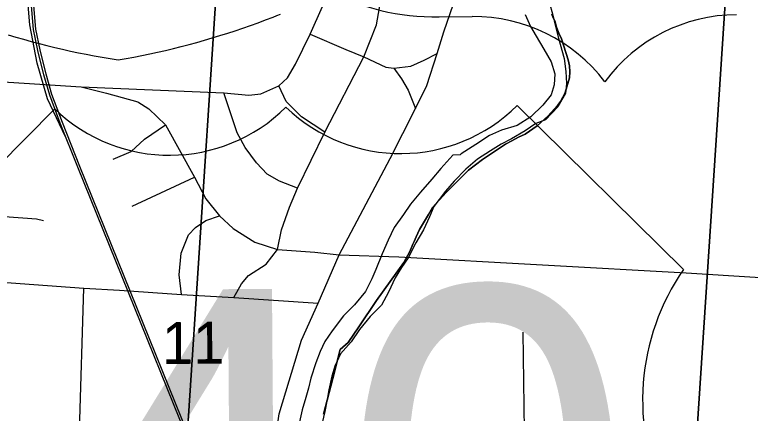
# Model space of a CAD drawing. Extents: x 114604 to 551442, y 316898 to 567001.
# Drawn here: x 218633 to 222509, y 389526 to 391627 of the extents above; entities that cross this region are included whole.
import ezdxf

# ---------------------------------------------------------------- set-up
doc = ezdxf.new("R2010")
doc.units = 0
for name, color, linetype in [('DV_X_County_Line', 7, 'Continuous'), ('GE_P_Alignment', 7, 'Continuous'), ('GE_P_Alignment_1000_Bearings', 7, 'Continuous'), ('GE_P_Alignment_1000_Stations', 7, 'Continuous'), ('GE_P_Alignment_100_Cardinal_Points', 7, 'Continuous'), ('GE_P_Alignment_100_Stations', 7, 'Continuous'), ('GE_P_Alignment_500_Cardinal_Points', 7, 'Continuous'), ('PV_X_Curb', 7, 'Continuous'), ('SN_P_Signs', 7, 'Continuous')]:
    doc.layers.add(name, color=color, linetype=linetype)

msp = doc.modelspace()

# ---------------------------------------------------------------- linework, layer by layer
at = {"layer": 'DV_X_County_Line'}
for points in [[(221449.6, 391695.5), (221468.1, 391625.6), (221482.5, 391565.6), (221499, 391503.7), (221527.7, 391395.8), (221536.2, 391327.7), (221540.6, 391263.7), (221535, 391211.6), (221495.5, 391141.2), (221430, 391072.6), (221378.2, 391054.2), (221322.5, 391015.7), (221250.8, 390973.1), (221197, 390944.6), (221139.3, 390910.2), (221071.6, 390865.6), (221010, 390813.1), (220948.5, 390750.5), (220902.9, 390696.1), (220841.4, 390615.5), (220817.8, 390561.2), (220786.3, 390492.9), (220746.8, 390424.5), (220705.4, 390346.1), (220671.8, 390293.8), (220638.2, 390239.4), (220602.7, 390165.1), (220565.2, 390096.7), (220505.6, 390036.2), (220450.1, 389967.6), (220406.6, 389903.2), (220349.1, 389838.7), (220319.5, 389774.4), (220303.9, 389722.2), (220288.4, 389650), (220278.8, 389597.9), (220267.2, 389535.7), (220253.7, 389475.5)], [(221322.1, 391628.5), (221350.6, 391564.6), (221380.9, 391514.8), (221421.4, 391445), (221459.9, 391379.2), (221478.3, 391315.3), (221474.7, 391257.2), (221459.1, 391205), (221415.5, 391150.6), (221351.9, 391088), (221280.3, 391043.4), (221198.5, 391018.7), (221134.7, 390990.2), (221063.1, 390943.6), (220985.4, 390892.9), (220980, 390888.8)], [(220980, 390888.8), (220941.5, 390886.6), (220878, 390816), (220830.4, 390759.6), (220770.9, 390691.1), (220719.4, 390628.6), (220681.8, 390574.2), (220632.3, 390505.7), (220600.8, 390439.4), (220569.3, 390367.1), (220535.9, 390284.7), (220514.2, 390234.5), (220480.7, 390168.2), (220423.2, 390097.6), (220365.7, 390039.1), (220306.2, 389960.5), (220266.6, 389904.2), (220243, 389851.9), (220219.4, 389791.6), (220194, 389711.4), (220180.4, 389659.2), (220166.7, 389609), (220147.2, 389544.8), (220129.8, 389464.5)]]:
    msp.add_lwpolyline(points, dxfattribs=at)
at = {"layer": 'GE_P_Alignment'}
for points in [[(219177.9, 391388.9), (219219.7, 391396.3), (219261.5, 391404), (219303.2, 391412.2), (219344.9, 391420.8), (219386.4, 391429.9), (219427.9, 391439.3), (219469.2, 391449.2), (219510.5, 391459.4), (219551.6, 391470.1), (219592.6, 391481.2), (219633.5, 391492.7), (219674.2, 391504.7), (219714.8, 391517), (219755.3, 391529.8), (219795.6, 391542.9), (219835.7, 391556.5), (219875.7, 391570.5), (219915.4, 391584.9), (219955, 391599.7), (219994.4, 391614.9), (220014, 391622.7), (220033.6, 391630.5)], [(218598.5, 391521.4), (218639.2, 391509.2), (218679.9, 391497.5), (218720.9, 391486.1), (218761.9, 391475.2), (218803.1, 391464.7), (218844.4, 391454.6), (218885.7, 391444.9), (218927.2, 391435.7), (218968.8, 391426.8), (219010.5, 391418.4), (219052.2, 391410.4), (219094.1, 391402.8), (219136, 391395.7), (219177.9, 391388.9)]]:
    msp.add_lwpolyline(points, dxfattribs=at)
at = {"layer": 'GE_P_Alignment_1000_Bearings'}
for points in [[(218901.7, 390983), (218805.9, 391184.1), (218751.5, 391371), (218713.8, 391573.7), (218699.5, 391742.7), (218701.8, 392056.3), (218728.8, 392194.9), (218778.6, 392386.6), (218891.3, 392675.7), (219071.7, 393026.3), (219204.2, 393303.2), (219328.1, 393555.9), (219362.6, 393657.9), (219394, 393783.7)], [(219803.2, 388749.3), (218965.6, 390823), (218873.1, 391054.9), (218817.6, 391202.6), (218786.2, 391309.7), (218754.8, 391438.6), (218732.4, 391548.9), (218721, 391674.3), (218714.7, 391833), (218711.1, 391977.1), (218724, 392092.2), (218743.1, 392180.2), (218765.8, 392284.7), (218802.6, 392409.4), (218847.1, 392529.9), (218895.7, 392644.8), (219055.3, 392970), (219102.6, 393058.2), (219146.1, 393148.2), (219314.8, 393473.8), (219364.6, 393569.9), (219403.6, 393690), (219429.2, 393812.3)], [(219814.9, 388754), (218977.3, 390827.7), (218884.8, 391059.4), (218829.5, 391206.6), (218798.3, 391313), (218767.1, 391441.3), (218744.8, 391550.7), (218733.6, 391675.1), (218727.2, 391833.4), (218723.7, 391976.5), (218736.5, 392090.2), (218755.5, 392177.6), (218778, 392281.6), (218814.6, 392405.4), (218858.8, 392525.3), (218907.1, 392639.6), (219066.5, 392964.3), (219113.9, 393052.5), (219157.4, 393142.6), (219326, 393468.1), (219376.2, 393565), (219415.8, 393686.8), (219441.6, 393810.1)]]:
    msp.add_lwpolyline(points, dxfattribs=at)
at = {"layer": 'GE_P_Alignment_1000_Stations'}
msp.add_lwpolyline([(219952.8, 389077.6), (219980.9, 389240.4), (220016.8, 389448.6), (220026.9, 389523.3), (220144.5, 389911), (220231.8, 390107.2), (220343.1, 390362), (220611.2, 390869.4), (220745.7, 391133.5), (220805.2, 391254.8), (220858.6, 391422.7), (220894.8, 391536.1), (221011.5, 391878.7), (221110.5, 392161.3), (221139.1, 392247.2), (221217.3, 392483.7), (221339.8, 392767.6), (221432.1, 392948.7), (221578.6, 393182.3), (221826.5, 393619.5), (221930.8, 393841.4)], dxfattribs=at)
at = {"layer": 'GE_P_Alignment_100_Cardinal_Points'}
for p, q in [((220189.3, 391525.1), (220378.3, 391444.6)), ((219252.8, 390617.2), (219580.9, 390770.3)), ((220343.1, 390362), (220656.9, 390350)), ((218526, 390219.3), (218997.5, 390186)), ((218972.6, 389366.7), (218997.5, 390186)), ((219787.4, 390136.7), (220231.8, 390107.2)), ((221320.2, 389278.1), (221312.4, 389953))]:
    msp.add_line(p, q, dxfattribs=at)
for points in [[(219787.4, 390136.7), (219828.5, 390208.9), (219865.3, 390252), (219958.4, 390311.2), (220018.3, 390389.6), (220038.9, 390493), (220081, 390612.2), (220123.1, 390711.9), (220267.2, 391007.2), (220472.8, 391404.4), (220539.8, 391574.4), (220575.4, 391773.5), (220568.4, 391934.2), (220551.4, 391998.4), (220507.9, 392072.2), (220464.6, 392130.3), (220442.9, 392175), (220430.3, 392216.1)], [(218984, 391246.2), (219735.5, 391215.8), (219867.4, 391203.6), (219930.5, 391209.5), (220025.6, 391253), (220070.2, 391294.3), (220112.5, 391366.7), (220189.3, 391525.1), (220312.1, 391802.7), (220372, 391865.6), (220432.5, 391942.3), (220568.4, 391934.2), (220715.3, 391974.2), (220870.8, 392029), (220911.9, 392000), (220959.9, 391963.3), (220989.5, 391923.6), (221011.5, 391878.7)], [(220378.3, 391444.6), (220472.8, 391404.4), (220588.2, 391350.6), (220631.1, 391345.1), (220670.5, 391288.9), (220706, 391228.7), (220745.7, 391133.5)], [(220631.1, 391345.1), (220720.7, 391355.5), (220790.6, 391387.2), (220858.6, 391422.7)], [(218060.1, 391306.2), (218110.2, 391303), (218160.4, 391299.8), (218298.8, 391291), (218682.3, 391266.6), (218984, 391246.2)], [(218984, 391246.2), (219117.3, 391213.3), (219282.5, 391167.8), (219287.2, 391164.7), (219301.5, 391155.4)], [(220267.2, 391007.2), (220145.1, 391089.5), (220062.8, 391169.4), (220025.6, 391253)], [(220123.1, 390711.9), (220027.9, 390749.3), (219962.7, 390786.7), (219907.9, 390846), (219847.6, 390927.4), (219805.2, 391004.5), (219735.5, 391215.8)], [(219301.5, 391155.4), (219339.7, 391130.5), (219426.9, 391046), (219580.9, 390770.3), (219639.8, 390657.2), (219712.9, 390566.7), (219784.5, 390499.8), (219899, 390427.2), (220018.3, 390389.6), (220214, 390374.5), (220343.1, 390362)], [(219152, 390865.8), (219246.9, 390905.9), (219316.3, 390970.6), (219426.9, 391046)], [(216904.4, 390660.8), (217485.1, 390630), (218097, 390597.7), (218747.4, 390550.4), (218784.6, 390542.8)], [(219511.3, 390152), (219499.2, 390255.2), (219509.6, 390369.2), (219549.7, 390466.6), (219586.5, 390505.9), (219639.4, 390542.9), (219712.9, 390566.7)], [(220656.9, 390350), (222171.6, 390267), (222534.6, 390243.6), (222643.2, 390236.7), (223138, 390206.3), (223452.5, 390187), (223731.7, 390166), (224241.6, 390127.7)], [(218997.5, 390186), (219185.6, 390175), (219511.3, 390152), (219787.4, 390136.7)]]:
    msp.add_lwpolyline(points, dxfattribs=at)
at = {"layer": 'GE_P_Alignment_100_Stations'}
for points in [[(220259.8, 389520.6), (220308.6, 389708.8), (220348.5, 389862.8), (220390.8, 389899.6), (220446.5, 389982.2), (220539.9, 390120.7), (220684.2, 390320.8), (220715.1, 390378.5), (220731, 390417.6), (220737.5, 390432.2), (220748.2, 390456.1), (220766.7, 390494), (220781, 390521.5), (220796.8, 390548.1), (220813.9, 390573.9), (220834.9, 390610.6), (220906.1, 390689), (221024.3, 390808.4), (221097.9, 390864.5), (221218.4, 390944), (221252.5, 390963.1), (221287, 390981.1), (221322.2, 390998.1), (221385.1, 391041.5), (221442.5, 391091.8), (221493.8, 391148.4), (221508.6, 391170.1), (221521.8, 391192.8), (221533.4, 391216.4), (221556, 391294.6), (221558.5, 391326.5), (221556.5, 391358.3), (221549.9, 391389.6), (221514.9, 391499.3), (221500.6, 391530.1), (221488.4, 391561.7), (221478.4, 391594.1), (221470.3, 391611.3), (221464, 391629.3)], [(221464, 391629.3), (221470.3, 391611.3), (221478.4, 391594.1), (221488.4, 391561.7), (221500.6, 391530.1), (221514.9, 391499.3), (221549.9, 391389.6), (221556.5, 391358.3), (221558.5, 391326.5), (221556, 391294.6), (221533.4, 391216.4), (221521.8, 391192.8), (221508.6, 391170.1), (221493.8, 391148.4), (221442.5, 391091.8), (221385.1, 391041.5), (221322.2, 390998.1), (221287, 390981.1), (221252.5, 390963.1), (221218.4, 390944), (221097.9, 390864.5), (221024.3, 390808.4), (220906.1, 390689), (220834.9, 390610.6), (220813.9, 390573.9), (220796.8, 390548.1), (220781, 390521.5), (220766.7, 390494), (220748.2, 390456.1), (220737.5, 390432.2), (220731, 390417.6), (220715.1, 390378.5), (220684.2, 390320.8), (220539.9, 390120.7), (220446.5, 389982.2), (220390.8, 389899.6), (220348.5, 389862.8), (220308.6, 389708.8), (220259.8, 389520.6)]]:
    msp.add_lwpolyline(points, dxfattribs=at)
at = {"layer": 'GE_P_Alignment_500_Cardinal_Points'}
for p, q in [((220869.4, 391615.9), (221043.5, 391617.1)), ((222156.8, 390284.7), (221280.3, 391148.5)), ((218843.9, 391130.9), (217980.1, 390254.5))]:
    msp.add_line(p, q, dxfattribs=at)
for centre, radius, start, end in [((220847.1, 392833.9), 1218.2, 155.246, 271.0523), ((221049.8, 390747), 870.2, 37.284, 90.4141), ((222442, 390757), 870.2, 90.4141, 143.5442), ((220666.7, 391765.5), 870.2, 225.987, 314.841), ((219448.5, 391756.7), 870.2, 225.987, 314.841), ((223159.7, 389593.1), 1218.2, 145.4131, 205.8669)]:
    msp.add_arc(centre, radius, start, end, dxfattribs=at)
at = {"layer": 'SN_P_Signs'}
for points in [[(217068.3, 392741.6), (219749.2, 392575.8), (219406, 387337.3), (216725, 387502.1)], [(219749.2, 392575.8), (222423.8, 392410.5), (222080.4, 387173), (219406, 387337.3)], [(222423.8, 392410.5), (225063.9, 392229.6), (224736.6, 387010.2), (222080.4, 387173)]]:
    msp.add_lwpolyline(points, close=True, dxfattribs=at)

# ---------------------------------------------------------------- texts
at = {"layer": 'GE_P_Alignment_500_Cardinal_Points'}
msp.add_text('40', height=2088.4, rotation=0.414, dxfattribs=at).set_placement((218802.6, 388084.9))
at = {"layer": 'PV_X_Curb'}
msp.add_text('11', height=221.01, rotation=0.414, dxfattribs=at).set_placement((219409.7, 389785.6))

doc.saveas('drawing.dxf')
